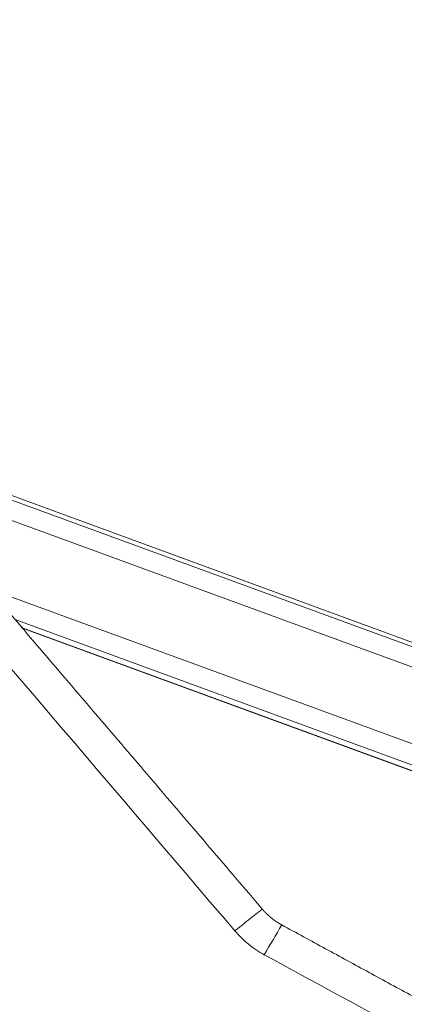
# Model space of a CAD drawing. Header units: millimetres. Extents: x 0 to 594, y 0 to 420.
# Tile 228 of 656: x 204.82 to 210.39, y 167.99 to 182.25. Entities that reach past the tile are written whole.
import ezdxf

# ---------------------------------------------------------------- set-up
doc = ezdxf.new("R2010")
doc.units = ezdxf.units.MM
doc.layers.add('1', color=7, linetype='Continuous', true_color=0xffffff)
doc.styles.add('Arial Unicode MS', font='txt')
doc.dimstyles.get("Standard").update_dxf_attribs({"dimtxt": 0.18, "dimasz": 0.18, "dimexe": 0.18, "dimexo": 0.0625, "dimgap": 0.09, "dimtad": 0, "dimtih": 1, "dimtoh": 1, "dimdec": 4, "dimzin": 0, "dimdsep": 46, "dimtxsty": 'Standard', "dimcen": 0.09, "dimadec": 0, "dimazin": 0, "dimtfac": 1, "dimtdec": 4, "dimtofl": 0, "dimtmove": 0, "dimatfit": 3, "dimfxl": 0, "dimtolj": 1, "dimtzin": 0, "dimarcsym": 0})

# ---------------------------------------------------------------- blocks, each defined once
blk = doc.blocks.new('_U9')
at = {"layer": '1', "color": 18, "lineweight": 13}
for p, q in [((203.379, 192.865), (47.97, 192.865)), ((49.97, 192.865), (49.97, 158.43)), ((49.97, 113.571), (49.97, 148.883)), ((351.63, 113.571), (47.97, 113.571))]:
    blk.add_line(p, q, dxfattribs=at)
at = {"layer": '1', "color": 18}
for points in [[(49.97, 192.865), (50.908, 189.365), (49.033, 189.365)], [(49.97, 113.571), (49.033, 117.071), (50.908, 117.071)]]:
    blk.add_solid(points, dxfattribs=at)
at = {"layer": '1', "color": 18, "linetype": 'Continuous', "lineweight": 13, "insert": (52.098, 150.495), "char_height": 2.5, "attachment_point": 7, "rotation": 90, "line_spacing_factor": 1.047437, "style": 'Arial Unicode MS'}
blk.add_mtext('\\fArial Unicode MS|b0|i0;\\W1.0000;1.59', dxfattribs=at)
blk = doc.blocks.new('_U10')
at = {"layer": '1', "color": 18, "lineweight": 13}
for p, q in [((100.929, 177.339), (56.189, 177.339)), ((58.189, 177.339), (58.189, 150.229)), ((58.189, 113.571), (58.189, 140.681)), ((351.63, 113.571), (56.189, 113.571))]:
    blk.add_line(p, q, dxfattribs=at)
at = {"layer": '1', "color": 18}
for points in [[(58.189, 177.339), (59.127, 173.839), (57.251, 173.839)], [(58.189, 113.571), (57.251, 117.071), (59.127, 117.071)]]:
    blk.add_solid(points, dxfattribs=at)
at = {"layer": '1', "color": 18, "linetype": 'Continuous', "lineweight": 13, "insert": (60.317, 142.294), "char_height": 2.5, "attachment_point": 7, "rotation": 90, "line_spacing_factor": 1.047437, "style": 'Arial Unicode MS'}
blk.add_mtext('\\fArial Unicode MS|b0|i0;\\W1.0000;1.28', dxfattribs=at)

msp = doc.modelspace()

# ---------------------------------------------------------------- linework, layer by layer
at = {"layer": '1', "color": 155, "linetype": 'Continuous', "lineweight": 18}
for p, q in [((215.488, 171.411), (202.562, 176.144)), ((204.846, 173.448), (214.78, 169.811)), ((204.847, 173.445), (213.265, 170.361))]:
    msp.add_line(p, q, dxfattribs=at)
at = {"layer": '1', "color": 155, "linetype": 'Continuous', "lineweight": 13}
for p, q in [((215.451, 171.36), (202.629, 176.055)), ((215.33, 171.111), (202.994, 175.628)), ((214.902, 170.155), (204.377, 174.008)), ((214.793, 169.89), (204.755, 173.566))]:
    msp.add_line(p, q, dxfattribs=at)
at = {"layer": '1', "color": 155, "linetype": 'Continuous', "lineweight": 18}
for points, degree in [([(202.377, 176.35), (205.318, 172.907), (208.337, 169.372)], 2), ([(202.182, 175.801), (204.101, 173.553), (206.02, 171.305), (207.939, 169.057)], 3), ([(208.337, 169.372), (207.939, 169.057)], 1), ([(208.366, 168.711), (208.451, 168.855), (208.535, 168.999), (208.619, 169.143)], 3), ([(208.619, 169.143), (213.666, 166.396), (218.673, 163.672)], 2)]:
    msp.add_open_spline(points, degree=degree, dxfattribs=at)
for points, knots in [([(208.337, 169.372), (208.338, 169.371), (208.339, 169.369), (208.341, 169.367), (208.344, 169.364), (208.346, 169.362), (208.348, 169.359), (208.35, 169.356), (208.353, 169.354), (208.355, 169.351), (208.357, 169.349), (208.36, 169.346), (208.362, 169.344), (208.364, 169.341), (208.366, 169.339), (208.369, 169.336), (208.371, 169.334), (208.373, 169.331), (208.376, 169.329), (208.378, 169.327), (208.38, 169.324), (208.383, 169.322), (208.385, 169.319), (208.387, 169.317), (208.39, 169.315), (208.392, 169.312), (208.394, 169.31), (208.397, 169.308), (208.399, 169.305), (208.401, 169.303), (208.404, 169.301), (208.406, 169.299), (208.409, 169.296), (208.411, 169.294), (208.413, 169.292), (208.416, 169.29), (208.418, 169.288), (208.42, 169.285), (208.423, 169.283), (208.425, 169.281), (208.427, 169.279), (208.43, 169.277), (208.432, 169.275), (208.435, 169.272), (208.437, 169.27), (208.439, 169.268), (208.442, 169.266), (208.444, 169.264), (208.447, 169.262), (208.449, 169.26), (208.451, 169.258), (208.454, 169.256), (208.456, 169.254), (208.459, 169.252), (208.461, 169.25), (208.463, 169.248), (208.466, 169.246), (208.468, 169.244), (208.471, 169.242), (208.473, 169.24), (208.475, 169.238), (208.478, 169.236), (208.48, 169.234), (208.483, 169.233), (208.485, 169.231), (208.487, 169.229), (208.49, 169.227), (208.492, 169.225), (208.495, 169.223), (208.497, 169.222), (208.5, 169.22), (208.502, 169.218), (208.504, 169.216), (208.507, 169.214), (208.509, 169.213), (208.512, 169.211), (208.514, 169.209), (208.516, 169.207), (208.519, 169.206), (208.521, 169.204), (208.524, 169.202), (208.526, 169.201), (208.528, 169.199), (208.531, 169.197), (208.533, 169.196), (208.536, 169.194), (208.538, 169.192), (208.541, 169.191), (208.543, 169.189), (208.545, 169.188), (208.548, 169.186), (208.55, 169.184), (208.553, 169.183), (208.555, 169.181), (208.557, 169.18), (208.56, 169.178), (208.562, 169.177), (208.565, 169.175), (208.567, 169.174), (208.569, 169.172), (208.572, 169.171), (208.574, 169.169), (208.577, 169.168), (208.579, 169.166), (208.581, 169.165), (208.584, 169.163), (208.586, 169.162), (208.588, 169.161), (208.591, 169.159), (208.593, 169.158), (208.596, 169.156), (208.598, 169.155), (208.6, 169.154), (208.603, 169.152), (208.605, 169.151), (208.607, 169.15), (208.61, 169.148), (208.612, 169.147), (208.615, 169.146), (208.617, 169.144), (208.618, 169.143), (208.619, 169.143)], [0, 0, 0, 0, 0.009461, 0.018904, 0.028329, 0.037736, 0.047125, 0.056496, 0.06585, 0.075185, 0.084503, 0.093802, 0.103084, 0.112347, 0.121593, 0.130821, 0.140031, 0.149223, 0.158397, 0.167553, 0.176691, 0.185812, 0.194914, 0.203999, 0.213065, 0.222114, 0.231144, 0.240157, 0.249152, 0.258129, 0.267088, 0.276029, 0.284952, 0.293857, 0.302744, 0.311614, 0.320465, 0.329299, 0.338114, 0.346912, 0.355692, 0.364453, 0.373197, 0.381923, 0.390631, 0.399321, 0.407994, 0.416648, 0.425284, 0.433903, 0.442503, 0.451086, 0.45965, 0.468197, 0.476726, 0.485237, 0.49373, 0.502205, 0.510662, 0.519101, 0.527522, 0.535926, 0.544311, 0.552678, 0.561028, 0.56936, 0.577673, 0.585969, 0.594247, 0.602507, 0.610749, 0.618973, 0.627179, 0.635368, 0.643538, 0.65169, 0.659825, 0.667941, 0.67604, 0.684121, 0.692183, 0.700228, 0.708255, 0.716264, 0.724255, 0.732229, 0.740184, 0.748121, 0.756041, 0.763942, 0.771826, 0.779691, 0.787539, 0.795369, 0.803181, 0.810975, 0.818751, 0.826509, 0.834249, 0.841972, 0.849676, 0.857362, 0.865031, 0.872681, 0.880314, 0.887929, 0.895526, 0.903105, 0.910666, 0.918209, 0.925734, 0.933241, 0.940731, 0.948202, 0.955655, 0.963091, 0.970509, 0.977908, 0.98529, 0.992654, 1, 1, 1, 1]), ([(207.939, 169.057), (208, 168.986), (208.066, 168.922), (208.208, 168.807), (208.284, 168.755), (208.366, 168.711)], [0, 0, 0, 0, 0.5, 0.5, 1, 1, 1, 1]), ([(208.366, 168.711), (211.717, 166.886), (215.068, 165.062), (218.419, 163.238), (218.419, 163.238), (218.419, 163.238)], [0, 0, 0, 0, 1, 1, 1, 1, 1, 1])]:
    msp.add_open_spline(points, degree=3, knots=knots, dxfattribs=at)

# ---------------------------------------------------------------- dimensions: what is measured, and where the dimension line sits
at = {"layer": '1', "color": 18, "linetype": 'Continuous', "lineweight": 13}
for base, p1, p2, picture, middle in [((49.97, 113.571), (203.379, 192.865), (351.63, 113.571), '_U9', (49.97, 153.657)), ((58.189, 177.339), (351.63, 113.571), (100.929, 177.339), '_U10', (58.189, 145.455))]:
    dim = msp.add_linear_dim(base=base, p1=p1, p2=p2, angle=90, dimstyle='Standard', override={"dimtxt": 2.5, "dimasz": 3.5, "dimexe": 2, "dimexo": 0, "dimgap": 1.5, "dimtih": 0, "dimtoh": 0, "dimdec": 2, "dimlfac": 0.02, "dimzin": 8, "dimdsep": 46, "dimlunit": 2, "dimtxsty": 'Arial Unicode MS', "dimsah": 1, "dimse1": 0, "dimse2": 0, "dimsd1": 0, "dimsd2": 0, "dimclrd": 18, "dimclre": 18, "dimclrt": 18, "dimtol": 0, "dimtm": -0.1, "dimtfac": 1.4, "dimtdec": 2, "dimtofl": 1, "dimtmove": 0, "dimtzin": 8, "dimlwd": 13, "dimlwe": 13}, dxfattribs=at)
    dim.commit()
    dim.dimension.update_dxf_attribs({"geometry": picture, "text_midpoint": middle, "dimtype": 160})

doc.saveas('drawing.dxf')
